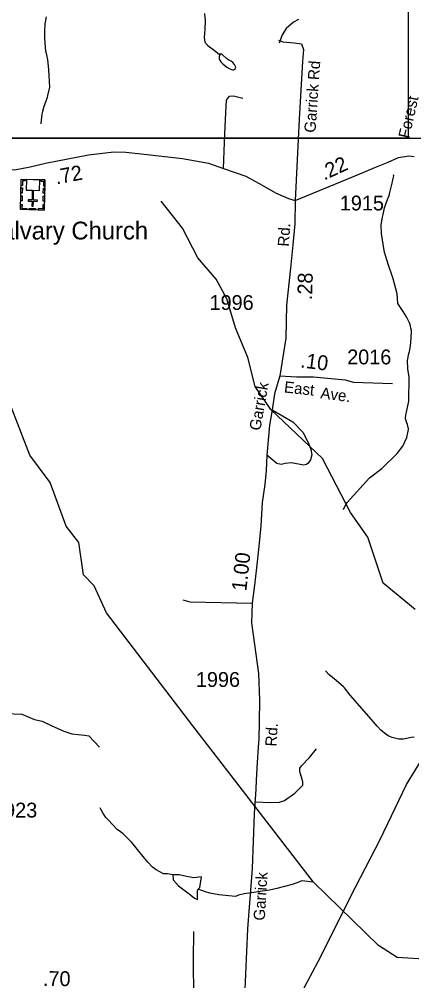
# Model space of a CAD drawing. Extents: x 1473865 to 1648260, y 639067 to 773536.
# Drawn here: x 1566525 to 1569834, y 715019 to 723118 of the extents above; entities that cross this region are included whole.
import ezdxf

# ---------------------------------------------------------------- set-up
doc = ezdxf.new("R2010")
doc.units = 0
for name, color, linetype in [('Exist Cultural Church with Cemetery CELL', 7, 'Continuous'), ('Exist Cultural Church with Cemetery Label', 7, 'Continuous'), ('Exist Hydrographic Misc Water Feature', 7, 'Continuous'), ('Exist Road Non-System Type 51', 7, 'Continuous'), ('Exist Road Non-System Type 51 Label', 7, 'Continuous'), ('Exist Road Secondary Mileage Hundredths English Label', 7, 'Continuous'), ('Exist Road Secondary Type 51 Attributed', 7, 'Continuous'), ('Exist Road Secondary Type 51 Label', 7, 'Continuous'), ('Exist Road Secondary Type 51 Number Label', 7, 'Continuous'), ('Exist Utilities Electrical Transmission Line', 7, 'Continuous'), ('Map Preparation Inset Cut Line', 7, 'Continuous')]:
    doc.layers.add(name, color=color, linetype=linetype)

msp = doc.modelspace()

# ---------------------------------------------------------------- linework, layer by layer
at = {"layer": 'Exist Cultural Church with Cemetery CELL'}
for points in [[(1566736.2, 721510.9), (1566537.2, 721515.2), (1566542.7, 721769.8), (1566741.7, 721765.4)], [(1566575.8, 721769), (1566575.6, 721757.6), (1566553.6, 721758), (1566552.7, 721717.6), (1566541.6, 721717.9), (1566542.7, 721769.8)], [(1566698.7, 721766.3), (1566586.5, 721768.8), (1566584.6, 721678.2), (1566635.3, 721677.1), (1566633.5, 721595.6), (1566600.6, 721596.4), (1566600.3, 721585.4), (1566633.3, 721584.6), (1566632.3, 721542.4), (1566644, 721542.2), (1566644.9, 721584.4), (1566678, 721583.7), (1566678.2, 721594.7), (1566645.1, 721595.4), (1566646.9, 721676.9), (1566696.7, 721675.8)], [(1566708.7, 721766.1), (1566708.4, 721754.6), (1566730.4, 721754.1), (1566729.5, 721713.7), (1566740.7, 721713.5), (1566741.8, 721765.4)], [(1566552.5, 721697.3), (1566551.5, 721654), (1566540.2, 721654.2), (1566541.1, 721697.5)], [(1566740.2, 721695.5), (1566739.3, 721652.2), (1566727.9, 721652.4), (1566728.9, 721695.8)], [(1566551, 721631.4), (1566550.1, 721588), (1566538.7, 721588.3), (1566539.6, 721631.6)], [(1566738.8, 721628.3), (1566737.8, 721585), (1566726.4, 721585.2), (1566727.4, 721628.6)], [(1566538, 721558.5), (1566549.4, 721558.3), (1566548.7, 721526.1), (1566589.2, 721525.2), (1566589, 721514.1), (1566537.1, 721515.2)], [(1566662.1, 721512.5), (1566610.3, 721513.6), (1566610.6, 721525), (1566662.4, 721523.9)], [(1566737.1, 721554.2), (1566725.8, 721554.4), (1566725.1, 721522.2), (1566684.5, 721523.1), (1566684.3, 721512), (1566736.2, 721510.9)]]:
    msp.add_lwpolyline(points, close=True, dxfattribs=at)
at = {"layer": 'Exist Hydrographic Misc Water Feature'}
for points in [[(1566751.8, 723139.2), (1566741.5, 723080.3), (1566739.9, 723016.4), (1566739.5, 722995.9), (1566738.9, 722963.9), (1566741.8, 722916.2), (1566748.3, 722852.1), (1566755.7, 722819.9), (1566759.4, 722802.6), (1566762.9, 722779.5), (1566770.9, 722691.6), (1566780.3, 722546.1), (1566764.3, 722475.1), (1566759.8, 722459.5), (1566747, 722420.4), (1566734.1, 722382.1), (1566721.2, 722342.2), (1566716.7, 722318.5), (1566707.1, 722244), (1566706.9, 722236.6)], [(1568087.9, 723167.2), (1568094.2, 723108.8), (1568090.9, 723030.9), (1568084.6, 722962.9), (1568090.6, 722924.2), (1568112.1, 722900), (1568131.7, 722884), (1568155.4, 722869.5), (1568186.9, 722844.3), (1568210.4, 722823.3)], [(1568210.4, 722823.3), (1568216.3, 722815.8), (1568212.3, 722811), (1568210, 722800.3), (1568209.6, 722783.9), (1568213.4, 722775.7), (1568225.2, 722759), (1568240.6, 722743.1), (1568276.2, 722714.5), (1568299.8, 722700.1), (1568315.7, 722695.6), (1568323.7, 722691.4), (1568331.7, 722691.2), (1568337.7, 722694.4), (1568345.9, 722700.8), (1568350.2, 722713), (1568348.3, 722721.2), (1568340.7, 722737), (1568325, 722753.7), (1568311.2, 722763.8), (1568297.4, 722769.8), (1568283.6, 722780), (1568275.9, 722788.3), (1568269.9, 722790.1), (1568238.3, 722819.5), (1568230.5, 722822.9), (1568210.4, 722823.3)], [(1569259.4, 718989.5), (1569266.2, 719007.4), (1569282.8, 719039.1), (1569288.8, 719046.3), (1569477.8, 719255.9), (1569583.3, 719332.6), (1569710.2, 719461.3), (1569759.6, 719521), (1569792.3, 719595.8), (1569806.6, 719662), (1569806.7, 719667.8), (1569799.7, 719704), (1569791.8, 719719.7), (1569786.2, 719734.7), (1569782.6, 719754.4), (1569783.2, 719784.7), (1569789.9, 719808.4), (1569809.9, 719901.6), (1569812.2, 720102.6), (1569801.8, 720173.4), (1569797.7, 720244), (1569810.6, 720303.7), (1569815, 720320), (1569824, 720368.2), (1569829.3, 720432.1), (1569830.7, 720496.1), (1569827.2, 720515.9), (1569823.6, 720531.5), (1569819.8, 720548), (1569816.2, 720560.4), (1569791.2, 720612.6), (1569762.5, 720657.5), (1569717.9, 720723.2), (1569711.4, 720806.3), (1569700.3, 720846.7), (1569676.2, 720930.9), (1569668.7, 720955.6), (1569657.5, 720991.2), (1569649.9, 721011.8), (1569634.7, 721055.6), (1569623.6, 721090.3), (1569612.3, 721128.3), (1569605, 721154.7), (1569601.1, 721168.7), (1569578, 721313.6), (1569576, 721386.7), (1569587.4, 721450.5), (1569592, 721473.3), (1569605.2, 721528.9), (1569630.6, 721600.6), (1569643.4, 721632.4), (1569647.8, 721647.8), (1569669.7, 721736), (1569678.4, 721775.2), (1569683, 721799.8), (1569681.2, 721807.2)], [(1569863.2, 718145.2), (1569592.2, 718367.3), (1569464.1, 718753.9), (1569317.2, 718963.7), (1569081.2, 719418.2), (1568646.2, 719830.7), (1568515.2, 720023.7), (1568452.2, 720267.9), (1568347.2, 720519.5), (1568276.2, 720763.9), (1568186.3, 720929.8), (1568031.2, 721107), (1567901.2, 721359), (1567721.2, 721585.9)], [(1570608.1, 714860.8), (1570352.1, 715063), (1570170.1, 715165.1), (1570071.1, 715193.3), (1569712.1, 715213.7), (1569555.2, 715315.4), (1569005.1, 715848.4), (1567990.1, 717165.5), (1567262.2, 718119), (1567157.2, 718344.4), (1567067.2, 718438.1), (1567029.1, 718711.3), (1566922.2, 718848), (1566786.2, 719215.1), (1566614.1, 719445.1), (1566462.2, 719838.8), (1566323.1, 720081.2), (1566045.2, 720444.7), (1565901.1, 720864.4), (1565813.2, 721073)], [(1569854.3, 717071.2), (1569830.3, 717068.4), (1569766, 717053.2), (1569726, 717054.1), (1569702, 717058.7), (1569670.2, 717067.5), (1569642.3, 717079.5), (1569618.8, 717094), (1569573.6, 717129.4), (1569542.1, 717162), (1569454.3, 717263.1), (1569315.8, 717423.5), (1569267, 717486), (1569259.3, 717495.2), (1569196.4, 717548.1), (1569135.4, 717599.4), (1569112, 717623.7), (1569108.2, 717629.5)], [(1567821, 715909.7), (1567776.7, 715918.1), (1567740.4, 715920.7), (1567680.9, 715952.3), (1567667.2, 715962.4), (1567649.5, 715976.7), (1567610.2, 716017.7), (1567580.7, 716052), (1567473.9, 716184.6), (1567401.4, 716255.8), (1567377.8, 716273.5), (1567352.1, 716292.1), (1567274, 716373.3), (1567256.3, 716395), (1567240.8, 716415.8), (1567233, 716427.5), (1567213.8, 716464), (1567208.2, 716474.7)], [(1568033.8, 715789.4), (1568048.6, 715804.2), (1568061.2, 715892.8), (1567998, 715886.5), (1567934.8, 715897), (1567873.7, 715911.8), (1567821, 715909.7)], [(1567821, 715909.7), (1567823.1, 715869.6), (1567869.4, 715819), (1567958, 715751.5), (1568002.2, 715715.6), (1568027.5, 715703), (1568027.5, 715747.2), (1568029.6, 715776.8), (1568033.8, 715789.4)], [(1569005.1, 715848.4), (1568907.4, 715859.4), (1568875.2, 715847.7), (1568826.8, 715830.7), (1568698, 715795.5), (1568633.9, 715781.2), (1568617.6, 715778.3), (1568555.2, 715770.5), (1568503.8, 715763.3), (1568421.1, 715751.9), (1568372.6, 715740.6), (1568348.4, 715729.5), (1568206.8, 715743.8), (1568130.9, 715757.6), (1568094.9, 715768.3), (1568033.8, 715789.4)]]:
    msp.add_lwpolyline(points, dxfattribs=at)
at = {"layer": 'Exist Road Non-System Type 51'}
for p, q in [((1569274, 720080), (1569341.8, 720060.6)), ((1569341.8, 720060.6), (1569670.9, 720050.9))]:
    msp.add_line(p, q, dxfattribs=at)
for points in [[(1568878.9, 723116.4), (1568838.6, 723092.6), (1568774.3, 723039.1), (1568741.8, 722985.3), (1568715.4, 722917.6)], [(1568712, 722940.8), (1568748.8, 722927.4), (1568842.5, 722920.7), (1568906.1, 722910.7), (1568922.9, 722863.8), (1568912.8, 722763.3), (1568886.1, 722277.6), (1568851.4, 721591.9)], [(1568247.6, 721860), (1568257.3, 722152), (1568267.3, 722329.5), (1568274, 722436.7), (1568297.5, 722470.2), (1568330.9, 722473.5), (1568411.3, 722453.4)], [(1568657.8, 719828.1), (1568832.8, 719727.9), (1568916.2, 719639.2), (1568963.6, 719547), (1568983.1, 719494.7), (1568991, 719448.6), (1568980.6, 719406.7), (1568962.4, 719378.9), (1568945.7, 719366.6), (1568922.2, 719363.1), (1568820.4, 719382), (1568768.2, 719376.2), (1568734.2, 719366.5), (1568698.2, 719374.8), (1568612.6, 719444.9)], [(1567905.6, 718228.3), (1567963.5, 718211.7), (1568489.9, 718199.9)], [(1566025.8, 717283), (1566132.3, 717285.5), (1566268.7, 717276), (1566548.8, 717264), (1566654.2, 717220.7), (1566720.2, 717204.9), (1566795.4, 717168), (1566902.7, 717120.4), (1566968.3, 717099.5), (1567075.6, 717087.6), (1567111.4, 717081.6), (1567202.3, 716985.1)], [(1568509.5, 716527), (1568646, 716520.5), (1568718.2, 716523.8), (1568760.9, 716538.2), (1568847.7, 716598.4), (1568915.1, 716666.5), (1568917.3, 716694.5), (1568890, 716780.7), (1568892, 716808.4), (1568904.4, 716828.6), (1568972.9, 716900.1), (1569031.4, 716973.7)], [(1567997.9, 714878.8), (1567994.2, 715198.8), (1567996, 715432.9)]]:
    msp.add_lwpolyline(points, dxfattribs=at)
at = {"layer": 'Exist Road Secondary Type 51 Attributed'}
for points in [[(1565135.3, 721843.9), (1565287.9, 721861.3), (1565432.5, 721873.3), (1565578.4, 721880), (1565701.6, 721888.1), (1566034.5, 721896.7), (1566154.8, 721895.7), (1566300.7, 721866.8), (1566385.1, 721856.8), (1566486.8, 721850.4), (1566617.3, 721873.4), (1566745.6, 721904.4), (1567109.8, 721974.5), (1567322.7, 721999.9), (1567425.4, 721997.5), (1567579.4, 721982.4), (1567901.2, 721945.8), (1568120.5, 721904.5), (1568247.6, 721860), (1568437, 721796.5), (1568573.7, 721720.2), (1568686.8, 721656.5), (1568796.5, 721608.1), (1568851.4, 721591.9)], [(1568851.4, 721591.9), (1569376, 721806.4), (1569521.6, 721870), (1569634.1, 721914.1), (1569721.6, 721952.8), (1569810.5, 721968.6), (1569853.5, 721962.9)], [(1568851.4, 721591.9), (1568848.2, 721394.9), (1568832, 721217.3), (1568812.7, 721020.4), (1568777.2, 720710.4), (1568773.9, 720431.9), (1568722.3, 720115.5)], [(1568722.3, 720115.5), (1568677.1, 719963.7), (1568657.8, 719828.1), (1568635.2, 719700), (1568612.6, 719444.9), (1568607.2, 719316.4), (1568594.4, 719198.4), (1568573.9, 719047.7), (1568561.3, 718850.2), (1568544, 718676.5), (1568525.4, 718497), (1568509.3, 718351.7), (1568489.9, 718199.9), (1568483.4, 718033.5), (1568543.6, 717607.5), (1568550, 717383.2), (1568546.7, 717199.2), (1568544.6, 717057.5), (1568540.9, 716986.5), (1568531.8, 716856.6), (1568522, 716708.7), (1568518.6, 716631.3), (1568505.9, 716426), (1568489.8, 715964.2), (1568451, 715455.8), (1568431.7, 715074.8), (1568425.2, 714884.3)], [(1568722.3, 720115.5), (1568864.3, 720105.8), (1569006.2, 720105.8), (1569274, 720080)]]:
    msp.add_lwpolyline(points, dxfattribs=at)
at = {"layer": 'Exist Utilities Electrical Transmission Line'}
msp.add_lwpolyline([(1568855.4, 714822.4), (1569046.2, 715181.9), (1569358.6, 715806.7), (1569567.4, 716209.3), (1569790.8, 716671), (1570018.5, 717043.6), (1570284.8, 717469.8), (1570584.1, 717949.4), (1570903.8, 718474.8), (1570981.5, 718583.7), (1571354.7, 718920.1), (1571651.8, 719204.9), (1571928.2, 719460.2), (1572202.8, 719729.8), (1572495.7, 719894.8), (1573116.2, 720272.4), (1573400, 720450), (1573803.9, 720696.1), (1574324.6, 721002.3), (1574793, 721289.4), (1575277.4, 721576.4), (1575790.4, 721890.8), (1576228.4, 722148.2), (1576984.4, 722589.7)], dxfattribs=at)
at = {"layer": 'Map Preparation Inset Cut Line'}
for points in [[(1569802.7, 722115.9), (1550195.5, 722115.9), (1550195.5, 737846.4), (1569802.7, 737846.4), (1569802.7, 722115.9)], [(1530807.2, 678673.7), (1530807.2, 722115.9), (1605695.7, 722115.9), (1605695.7, 695030), (1593323.3, 695030), (1593323.3, 678673.7), (1530807.2, 678673.7)]]:
    msp.add_lwpolyline(points, dxfattribs=at)

# ---------------------------------------------------------------- texts
at = {"layer": 'Exist Cultural Church with Cemetery Label'}
msp.add_text('Calvary Church', height=150, dxfattribs=at).set_placement((1566229.4, 721262.9))
at = {"layer": 'Exist Road Non-System Type 51 Label'}
msp.add_text('Garrick Rd', height=95, rotation=86.13529, dxfattribs=at).set_placement((1569022.5, 722159.8))
at = {"layer": 'Exist Road Secondary Mileage Hundredths English Label'}
for s, rotation, p in [('.22', 24.82808, (1569096.1, 721758.4)), ('.72', 10.56681, (1566838.3, 721726.1)), ('.28', 88.26408, (1568993.4, 720750.3)), ('.10', 352.72033, (1568891.1, 720186.2)), ('1.00', 83.70436, (1568439.4, 718296.2)), ('.70', 359.58046, (1566725.2, 714975.1))]:
    msp.add_text(s, height=125, rotation=rotation, dxfattribs=at).set_placement(p)
at = {"layer": 'Exist Road Secondary Type 51 Label'}
for s, rotation, p in [('Forest', 77.18201, (1569812.4, 722108.8)), ('Rd.', 86.57754, (1568798.9, 721200.7)), ('Garrick', 79.98597, (1568557.3, 719648.1)), ('East', 353.66853, (1568754.5, 719974.8)), ('Ave.', 352.72033, (1569060.5, 719924.8)), ('Rd.', 86.02342, (1568692.8, 716989.5)), ('Garrick', 86.60189, (1568594.6, 715523.3))]:
    msp.add_text(s, height=95, rotation=rotation, dxfattribs=at).set_placement(p)
at = {"layer": 'Exist Road Secondary Type 51 Number Label'}
for s, p in [('1915', (1569228, 721507.4)), ('1996', (1568129.9, 720669.4)), ('2016', (1569290, 720210.9)), ('1996', (1568014.7, 717494)), ('1923', (1566305.3, 716393.7))]:
    msp.add_text(s, height=125, dxfattribs=at).set_placement(p)

doc.saveas('drawing.dxf')
